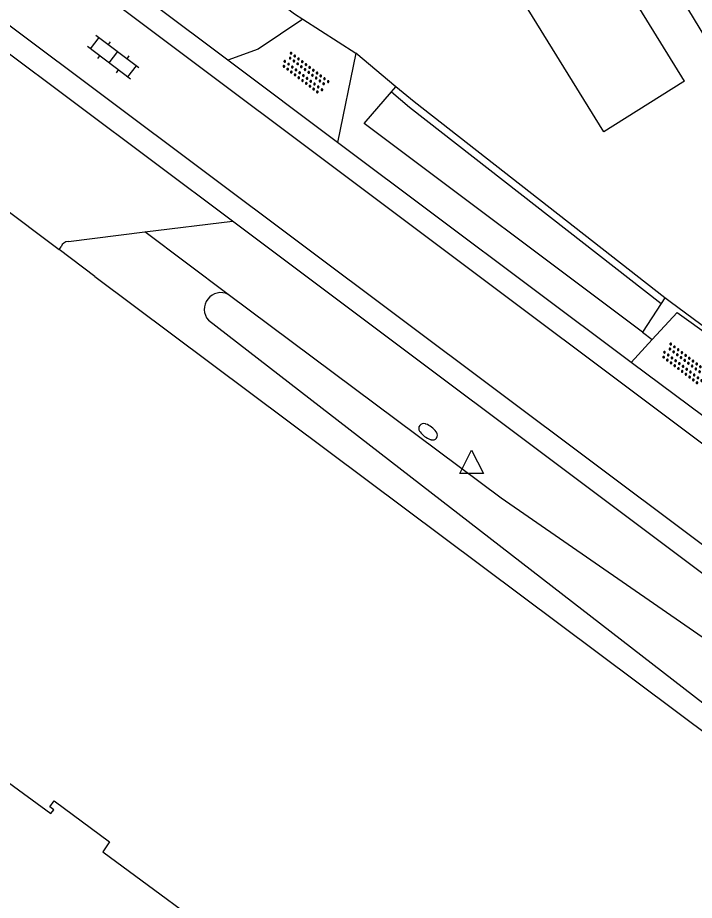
# Model space of a CAD drawing. Extents: x 126000 to 131009, y 393000 to 395500.
# Drawn here: x 130709.02 to 130737.96, y 393729.75 to 393767.53 of the extents above; entities that cross this region are included whole.
import ezdxf

# ---------------------------------------------------------------- set-up
doc = ezdxf.new("R2010")
doc.units = 0
for name, color, linetype in [('gg-afsc-erfafscheiding', 7, 'Continuous'), ('gg-bbg-bijgebouw', 7, 'Continuous'), ('gg-bbg-gedigitaliseerde bebouwing', 7, 'Continuous'), ('gg-bbg-hoofdgebouw', 7, 'Continuous'), ('gg-knt-onverhard', 7, 'Continuous'), ('gg-knt-verharding', 7, 'Continuous'), ('gg-knt-verharding nz', 7, 'Continuous'), ('gg-kntw-bovenkant insteek waterloop', 7, 'Continuous'), ('gt-grn-groengrens', 7, 'Continuous'), ('gt-symb-brandkraan', 7, 'Continuous'), ('gt-symb-klinker verharding', 7, 'Continuous'), ('gt-symb-overige verharding', 7, 'Continuous'), ('gt-symb-waterafsluiter', 7, 'Continuous')]:
    doc.layers.add(name, color=color, linetype=linetype)

# ---------------------------------------------------------------- blocks, each defined once
blk = doc.blocks.new('gt0-OVH')
at = {"layer": 'gt-symb-overige verharding'}
for points in [[(-0.972, 0.298), (-0.967, 0.308), (-0.965, 0.319), (-0.966, 0.33), (-0.971, 0.34), (-0.978, 0.348), (-0.988, 0.353), (-0.999, 0.355), (-1.01, 0.354), (-1.02, 0.349), (-1.028, 0.342), (-1.033, 0.332), (-1.035, 0.321), (-1.034, 0.31), (-1.029, 0.3), (-1.022, 0.292), (-1.012, 0.287), (-1.001, 0.285), (-0.99, 0.286), (-0.98, 0.291)], [(-0.872, 0.106), (-0.867, 0.116), (-0.865, 0.126), (-0.866, 0.137), (-0.871, 0.147), (-0.878, 0.156), (-0.888, 0.161), (-0.899, 0.163), (-0.91, 0.162), (-0.92, 0.157), (-0.928, 0.15), (-0.933, 0.14), (-0.935, 0.129), (-0.934, 0.118), (-0.929, 0.108), (-0.922, 0.1), (-0.912, 0.095), (-0.901, 0.092), (-0.89, 0.094), (-0.88, 0.098)], [(-0.772, 0.298), (-0.767, 0.308), (-0.765, 0.319), (-0.766, 0.33), (-0.771, 0.34), (-0.778, 0.348), (-0.788, 0.353), (-0.799, 0.355), (-0.81, 0.354), (-0.82, 0.349), (-0.828, 0.342), (-0.833, 0.332), (-0.835, 0.321), (-0.834, 0.31), (-0.829, 0.3), (-0.822, 0.292), (-0.812, 0.287), (-0.801, 0.285), (-0.79, 0.286), (-0.78, 0.291)], [(-0.672, 0.106), (-0.667, 0.116), (-0.665, 0.126), (-0.666, 0.137), (-0.671, 0.147), (-0.678, 0.156), (-0.688, 0.161), (-0.699, 0.163), (-0.71, 0.162), (-0.72, 0.157), (-0.728, 0.15), (-0.733, 0.14), (-0.735, 0.129), (-0.734, 0.118), (-0.729, 0.108), (-0.722, 0.1), (-0.712, 0.095), (-0.701, 0.092), (-0.69, 0.094), (-0.68, 0.098)], [(-0.572, 0.298), (-0.567, 0.308), (-0.565, 0.319), (-0.566, 0.33), (-0.571, 0.34), (-0.578, 0.348), (-0.588, 0.353), (-0.599, 0.355), (-0.61, 0.354), (-0.62, 0.349), (-0.628, 0.342), (-0.633, 0.332), (-0.635, 0.321), (-0.634, 0.31), (-0.629, 0.3), (-0.622, 0.292), (-0.612, 0.287), (-0.601, 0.285), (-0.59, 0.286), (-0.58, 0.291)], [(-0.472, 0.106), (-0.467, 0.116), (-0.465, 0.126), (-0.466, 0.137), (-0.471, 0.147), (-0.478, 0.156), (-0.488, 0.161), (-0.499, 0.163), (-0.51, 0.162), (-0.52, 0.157), (-0.528, 0.15), (-0.533, 0.14), (-0.535, 0.129), (-0.534, 0.118), (-0.529, 0.108), (-0.522, 0.1), (-0.512, 0.095), (-0.501, 0.092), (-0.49, 0.094), (-0.48, 0.098)], [(-0.372, 0.298), (-0.367, 0.308), (-0.365, 0.319), (-0.366, 0.33), (-0.371, 0.34), (-0.378, 0.348), (-0.388, 0.353), (-0.399, 0.355), (-0.41, 0.354), (-0.42, 0.349), (-0.428, 0.342), (-0.433, 0.332), (-0.435, 0.321), (-0.434, 0.31), (-0.429, 0.3), (-0.422, 0.292), (-0.412, 0.287), (-0.401, 0.285), (-0.39, 0.286), (-0.38, 0.291)], [(-0.272, 0.106), (-0.267, 0.116), (-0.265, 0.126), (-0.266, 0.137), (-0.271, 0.147), (-0.278, 0.156), (-0.288, 0.161), (-0.299, 0.163), (-0.31, 0.162), (-0.32, 0.157), (-0.328, 0.15), (-0.333, 0.14), (-0.335, 0.129), (-0.334, 0.118), (-0.329, 0.108), (-0.322, 0.1), (-0.312, 0.095), (-0.301, 0.092), (-0.29, 0.094), (-0.28, 0.098)], [(-0.172, 0.298), (-0.167, 0.308), (-0.165, 0.319), (-0.166, 0.33), (-0.171, 0.34), (-0.178, 0.348), (-0.188, 0.353), (-0.199, 0.355), (-0.21, 0.354), (-0.22, 0.349), (-0.228, 0.342), (-0.233, 0.332), (-0.235, 0.321), (-0.234, 0.31), (-0.229, 0.3), (-0.222, 0.292), (-0.212, 0.287), (-0.201, 0.285), (-0.19, 0.286), (-0.18, 0.291)], [(-0.072, 0.106), (-0.067, 0.116), (-0.065, 0.126), (-0.066, 0.137), (-0.071, 0.147), (-0.078, 0.156), (-0.088, 0.161), (-0.099, 0.163), (-0.11, 0.162), (-0.12, 0.157), (-0.128, 0.15), (-0.133, 0.14), (-0.135, 0.129), (-0.134, 0.118), (-0.129, 0.108), (-0.122, 0.1), (-0.112, 0.095), (-0.101, 0.092), (-0.09, 0.094), (-0.08, 0.098)], [(0.028, 0.298), (0.033, 0.308), (0.035, 0.319), (0.034, 0.33), (0.029, 0.34), (0.022, 0.348), (0.012, 0.353), (0.001, 0.355), (-0.01, 0.354), (-0.02, 0.349), (-0.028, 0.342), (-0.033, 0.332), (-0.035, 0.321), (-0.034, 0.31), (-0.029, 0.3), (-0.022, 0.292), (-0.012, 0.287), (-0.001, 0.285), (0.01, 0.286), (0.02, 0.291)], [(0.128, 0.106), (0.133, 0.116), (0.135, 0.126), (0.134, 0.137), (0.129, 0.147), (0.122, 0.156), (0.112, 0.161), (0.101, 0.163), (0.09, 0.162), (0.08, 0.157), (0.072, 0.15), (0.067, 0.14), (0.065, 0.129), (0.066, 0.118), (0.071, 0.108), (0.078, 0.1), (0.088, 0.095), (0.099, 0.092), (0.11, 0.094), (0.12, 0.098)], [(0.228, 0.298), (0.233, 0.308), (0.235, 0.319), (0.234, 0.33), (0.229, 0.34), (0.222, 0.348), (0.212, 0.353), (0.201, 0.355), (0.19, 0.354), (0.18, 0.349), (0.172, 0.342), (0.167, 0.332), (0.165, 0.321), (0.166, 0.31), (0.171, 0.3), (0.178, 0.292), (0.188, 0.287), (0.199, 0.285), (0.21, 0.286), (0.22, 0.291)], [(0.328, 0.106), (0.333, 0.116), (0.335, 0.126), (0.334, 0.137), (0.329, 0.147), (0.322, 0.156), (0.312, 0.161), (0.301, 0.163), (0.29, 0.162), (0.28, 0.157), (0.272, 0.15), (0.267, 0.14), (0.265, 0.129), (0.266, 0.118), (0.271, 0.108), (0.278, 0.1), (0.288, 0.095), (0.299, 0.092), (0.31, 0.094), (0.32, 0.098)], [(0.428, 0.298), (0.433, 0.308), (0.435, 0.319), (0.434, 0.33), (0.429, 0.34), (0.422, 0.348), (0.412, 0.353), (0.401, 0.355), (0.39, 0.354), (0.38, 0.349), (0.372, 0.342), (0.367, 0.332), (0.365, 0.321), (0.366, 0.31), (0.371, 0.3), (0.378, 0.292), (0.388, 0.287), (0.399, 0.285), (0.41, 0.286), (0.42, 0.291)], [(0.528, 0.106), (0.533, 0.116), (0.535, 0.126), (0.534, 0.137), (0.529, 0.147), (0.522, 0.156), (0.512, 0.161), (0.501, 0.163), (0.49, 0.162), (0.48, 0.157), (0.472, 0.15), (0.467, 0.14), (0.465, 0.129), (0.466, 0.118), (0.471, 0.108), (0.478, 0.1), (0.488, 0.095), (0.499, 0.092), (0.51, 0.094), (0.52, 0.098)], [(0.628, 0.298), (0.633, 0.308), (0.635, 0.319), (0.634, 0.33), (0.629, 0.34), (0.622, 0.348), (0.612, 0.353), (0.601, 0.355), (0.59, 0.354), (0.58, 0.349), (0.572, 0.342), (0.567, 0.332), (0.565, 0.321), (0.566, 0.31), (0.571, 0.3), (0.578, 0.292), (0.588, 0.287), (0.599, 0.285), (0.61, 0.286), (0.62, 0.291)], [(0.728, 0.106), (0.733, 0.116), (0.735, 0.126), (0.734, 0.137), (0.729, 0.147), (0.722, 0.156), (0.712, 0.161), (0.701, 0.163), (0.69, 0.162), (0.68, 0.157), (0.672, 0.15), (0.667, 0.14), (0.665, 0.129), (0.666, 0.118), (0.671, 0.108), (0.678, 0.1), (0.688, 0.095), (0.699, 0.092), (0.71, 0.094), (0.72, 0.098)], [(0.828, 0.298), (0.833, 0.308), (0.835, 0.319), (0.834, 0.33), (0.829, 0.34), (0.822, 0.348), (0.812, 0.353), (0.801, 0.355), (0.79, 0.354), (0.78, 0.349), (0.772, 0.342), (0.767, 0.332), (0.765, 0.321), (0.766, 0.31), (0.771, 0.3), (0.778, 0.292), (0.788, 0.287), (0.799, 0.285), (0.81, 0.286), (0.82, 0.291)], [(0.928, 0.106), (0.933, 0.116), (0.935, 0.126), (0.934, 0.137), (0.929, 0.147), (0.922, 0.156), (0.912, 0.161), (0.901, 0.163), (0.89, 0.162), (0.88, 0.157), (0.872, 0.15), (0.867, 0.14), (0.865, 0.129), (0.866, 0.118), (0.871, 0.108), (0.878, 0.1), (0.888, 0.095), (0.899, 0.092), (0.91, 0.094), (0.92, 0.098)], [(1.028, 0.298), (1.033, 0.308), (1.035, 0.319), (1.034, 0.33), (1.029, 0.34), (1.022, 0.348), (1.012, 0.353), (1.001, 0.355), (0.99, 0.354), (0.98, 0.349), (0.972, 0.342), (0.967, 0.332), (0.965, 0.321), (0.966, 0.31), (0.971, 0.3), (0.978, 0.292), (0.988, 0.287), (0.999, 0.285), (1.01, 0.286), (1.02, 0.291)], [(-0.972, -0.142), (-0.967, -0.132), (-0.965, -0.121), (-0.966, -0.11), (-0.971, -0.1), (-0.978, -0.092), (-0.988, -0.087), (-0.999, -0.085), (-1.01, -0.086), (-1.02, -0.091), (-1.028, -0.098), (-1.033, -0.108), (-1.035, -0.119), (-1.034, -0.13), (-1.029, -0.14), (-1.022, -0.148), (-1.012, -0.153), (-1.001, -0.155), (-0.99, -0.154), (-0.98, -0.149)], [(-0.872, -0.334), (-0.867, -0.324), (-0.865, -0.314), (-0.866, -0.303), (-0.871, -0.293), (-0.878, -0.284), (-0.888, -0.279), (-0.899, -0.277), (-0.91, -0.278), (-0.92, -0.283), (-0.928, -0.29), (-0.933, -0.3), (-0.935, -0.311), (-0.934, -0.322), (-0.929, -0.332), (-0.922, -0.34), (-0.912, -0.345), (-0.901, -0.348), (-0.89, -0.346), (-0.88, -0.342)], [(-0.772, -0.142), (-0.767, -0.132), (-0.765, -0.121), (-0.766, -0.11), (-0.771, -0.1), (-0.778, -0.092), (-0.788, -0.087), (-0.799, -0.085), (-0.81, -0.086), (-0.82, -0.091), (-0.828, -0.098), (-0.833, -0.108), (-0.835, -0.119), (-0.834, -0.13), (-0.829, -0.14), (-0.822, -0.148), (-0.812, -0.153), (-0.801, -0.155), (-0.79, -0.154), (-0.78, -0.149)], [(-0.672, -0.334), (-0.667, -0.324), (-0.665, -0.314), (-0.666, -0.303), (-0.671, -0.293), (-0.678, -0.284), (-0.688, -0.279), (-0.699, -0.277), (-0.71, -0.278), (-0.72, -0.283), (-0.728, -0.29), (-0.733, -0.3), (-0.735, -0.311), (-0.734, -0.322), (-0.729, -0.332), (-0.722, -0.34), (-0.712, -0.345), (-0.701, -0.348), (-0.69, -0.346), (-0.68, -0.342)], [(-0.572, -0.142), (-0.567, -0.132), (-0.565, -0.121), (-0.566, -0.11), (-0.571, -0.1), (-0.578, -0.092), (-0.588, -0.087), (-0.599, -0.085), (-0.61, -0.086), (-0.62, -0.091), (-0.628, -0.098), (-0.633, -0.108), (-0.635, -0.119), (-0.634, -0.13), (-0.629, -0.14), (-0.622, -0.148), (-0.612, -0.153), (-0.601, -0.155), (-0.59, -0.154), (-0.58, -0.149)], [(-0.472, -0.334), (-0.467, -0.324), (-0.465, -0.314), (-0.466, -0.303), (-0.471, -0.293), (-0.478, -0.284), (-0.488, -0.279), (-0.499, -0.277), (-0.51, -0.278), (-0.52, -0.283), (-0.528, -0.29), (-0.533, -0.3), (-0.535, -0.311), (-0.534, -0.322), (-0.529, -0.332), (-0.522, -0.34), (-0.512, -0.345), (-0.501, -0.348), (-0.49, -0.346), (-0.48, -0.342)], [(-0.372, -0.142), (-0.367, -0.132), (-0.365, -0.121), (-0.366, -0.11), (-0.371, -0.1), (-0.378, -0.092), (-0.388, -0.087), (-0.399, -0.085), (-0.41, -0.086), (-0.42, -0.091), (-0.428, -0.098), (-0.433, -0.108), (-0.435, -0.119), (-0.434, -0.13), (-0.429, -0.14), (-0.422, -0.148), (-0.412, -0.153), (-0.401, -0.155), (-0.39, -0.154), (-0.38, -0.149)], [(-0.272, -0.334), (-0.267, -0.324), (-0.265, -0.314), (-0.266, -0.303), (-0.271, -0.293), (-0.278, -0.284), (-0.288, -0.279), (-0.299, -0.277), (-0.31, -0.278), (-0.32, -0.283), (-0.328, -0.29), (-0.333, -0.3), (-0.335, -0.311), (-0.334, -0.322), (-0.329, -0.332), (-0.322, -0.34), (-0.312, -0.345), (-0.301, -0.348), (-0.29, -0.346), (-0.28, -0.342)], [(-0.172, -0.142), (-0.167, -0.132), (-0.165, -0.121), (-0.166, -0.11), (-0.171, -0.1), (-0.178, -0.092), (-0.188, -0.087), (-0.199, -0.085), (-0.21, -0.086), (-0.22, -0.091), (-0.228, -0.098), (-0.233, -0.108), (-0.235, -0.119), (-0.234, -0.13), (-0.229, -0.14), (-0.222, -0.148), (-0.212, -0.153), (-0.201, -0.155), (-0.19, -0.154), (-0.18, -0.149)], [(-0.072, -0.334), (-0.067, -0.324), (-0.065, -0.314), (-0.066, -0.303), (-0.071, -0.293), (-0.078, -0.284), (-0.088, -0.279), (-0.099, -0.277), (-0.11, -0.278), (-0.12, -0.283), (-0.128, -0.29), (-0.133, -0.3), (-0.135, -0.311), (-0.134, -0.322), (-0.129, -0.332), (-0.122, -0.34), (-0.112, -0.345), (-0.101, -0.348), (-0.09, -0.346), (-0.08, -0.342)], [(0.028, -0.142), (0.033, -0.132), (0.035, -0.121), (0.034, -0.11), (0.029, -0.1), (0.022, -0.092), (0.012, -0.087), (0.001, -0.085), (-0.01, -0.086), (-0.02, -0.091), (-0.028, -0.098), (-0.033, -0.108), (-0.035, -0.119), (-0.034, -0.13), (-0.029, -0.14), (-0.022, -0.148), (-0.012, -0.153), (-0.001, -0.155), (0.01, -0.154), (0.02, -0.149)], [(0.128, -0.334), (0.133, -0.324), (0.135, -0.314), (0.134, -0.303), (0.129, -0.293), (0.122, -0.284), (0.112, -0.279), (0.101, -0.277), (0.09, -0.278), (0.08, -0.283), (0.072, -0.29), (0.067, -0.3), (0.065, -0.311), (0.066, -0.322), (0.071, -0.332), (0.078, -0.34), (0.088, -0.345), (0.099, -0.348), (0.11, -0.346), (0.12, -0.342)], [(0.228, -0.142), (0.233, -0.132), (0.235, -0.121), (0.234, -0.11), (0.229, -0.1), (0.222, -0.092), (0.212, -0.087), (0.201, -0.085), (0.19, -0.086), (0.18, -0.091), (0.172, -0.098), (0.167, -0.108), (0.165, -0.119), (0.166, -0.13), (0.171, -0.14), (0.178, -0.148), (0.188, -0.153), (0.199, -0.155), (0.21, -0.154), (0.22, -0.149)], [(0.328, -0.334), (0.333, -0.324), (0.335, -0.314), (0.334, -0.303), (0.329, -0.293), (0.322, -0.284), (0.312, -0.279), (0.301, -0.277), (0.29, -0.278), (0.28, -0.283), (0.272, -0.29), (0.267, -0.3), (0.265, -0.311), (0.266, -0.322), (0.271, -0.332), (0.278, -0.34), (0.288, -0.345), (0.299, -0.348), (0.31, -0.346), (0.32, -0.342)], [(0.428, -0.142), (0.433, -0.132), (0.435, -0.121), (0.434, -0.11), (0.429, -0.1), (0.422, -0.092), (0.412, -0.087), (0.401, -0.085), (0.39, -0.086), (0.38, -0.091), (0.372, -0.098), (0.367, -0.108), (0.365, -0.119), (0.366, -0.13), (0.371, -0.14), (0.378, -0.148), (0.388, -0.153), (0.399, -0.155), (0.41, -0.154), (0.42, -0.149)], [(0.528, -0.334), (0.533, -0.324), (0.535, -0.314), (0.534, -0.303), (0.529, -0.293), (0.522, -0.284), (0.512, -0.279), (0.501, -0.277), (0.49, -0.278), (0.48, -0.283), (0.472, -0.29), (0.467, -0.3), (0.465, -0.311), (0.466, -0.322), (0.471, -0.332), (0.478, -0.34), (0.488, -0.345), (0.499, -0.348), (0.51, -0.346), (0.52, -0.342)], [(0.628, -0.142), (0.633, -0.132), (0.635, -0.121), (0.634, -0.11), (0.629, -0.1), (0.622, -0.092), (0.612, -0.087), (0.601, -0.085), (0.59, -0.086), (0.58, -0.091), (0.572, -0.098), (0.567, -0.108), (0.565, -0.119), (0.566, -0.13), (0.571, -0.14), (0.578, -0.148), (0.588, -0.153), (0.599, -0.155), (0.61, -0.154), (0.62, -0.149)], [(0.728, -0.334), (0.733, -0.324), (0.735, -0.314), (0.734, -0.303), (0.729, -0.293), (0.722, -0.284), (0.712, -0.279), (0.701, -0.277), (0.69, -0.278), (0.68, -0.283), (0.672, -0.29), (0.667, -0.3), (0.665, -0.311), (0.666, -0.322), (0.671, -0.332), (0.678, -0.34), (0.688, -0.345), (0.699, -0.348), (0.71, -0.346), (0.72, -0.342)], [(0.828, -0.142), (0.833, -0.132), (0.835, -0.121), (0.834, -0.11), (0.829, -0.1), (0.822, -0.092), (0.812, -0.087), (0.801, -0.085), (0.79, -0.086), (0.78, -0.091), (0.772, -0.098), (0.767, -0.108), (0.765, -0.119), (0.766, -0.13), (0.771, -0.14), (0.778, -0.148), (0.788, -0.153), (0.799, -0.155), (0.81, -0.154), (0.82, -0.149)], [(0.928, -0.334), (0.933, -0.324), (0.935, -0.314), (0.934, -0.303), (0.929, -0.293), (0.922, -0.284), (0.912, -0.279), (0.901, -0.277), (0.89, -0.278), (0.88, -0.283), (0.872, -0.29), (0.867, -0.3), (0.865, -0.311), (0.866, -0.322), (0.871, -0.332), (0.878, -0.34), (0.888, -0.345), (0.899, -0.348), (0.91, -0.346), (0.92, -0.342)], [(1.028, -0.142), (1.033, -0.132), (1.035, -0.121), (1.034, -0.11), (1.029, -0.1), (1.022, -0.092), (1.012, -0.087), (1.001, -0.085), (0.99, -0.086), (0.98, -0.091), (0.972, -0.098), (0.967, -0.108), (0.965, -0.119), (0.966, -0.13), (0.971, -0.14), (0.978, -0.148), (0.988, -0.153), (0.999, -0.155), (1.01, -0.154), (1.02, -0.149)]]:
    blk.add_lwpolyline(points, close=True, dxfattribs=at)
blk = doc.blocks.new('gt0-WAFSL')
at = {"layer": 'gt-symb-waterafsluiter'}
for p, q in [((-0.5, -0.333), (0, 0.667)), ((0, 0.667), (0.5, -0.333)), ((0.5, -0.333), (-0.5, -0.333))]:
    blk.add_line(p, q, dxfattribs=at)
blk = doc.blocks.new('gt0-BR')
at = {"layer": 'gt-symb-brandkraan'}
for centre, radius, start, end in [((-0.244, 0), 0.206, 107.5669, 252.4331), ((0.599, -2.664), 3, 106.892, 107.5669), ((0, -0.691), 0.938, 73.108, 106.892), ((-0.599, -2.664), 3, 72.4331, 73.108), ((0.244, 0), 0.206, 287.567, 72.4331), ((0.599, 2.664), 3, 252.4331, 253.108), ((0, 0.691), 0.938, 253.108, 286.8921), ((-0.599, 2.664), 3, 286.8921, 287.567)]:
    blk.add_arc(centre, radius, start, end, dxfattribs=at)
blk = doc.blocks.new('gt0-KL1')
at = {"layer": 'gt-symb-klinker verharding'}
for p, q in [((-0.5, 0.3), (-0.5, 0.45)), ((0.5, 0.3), (0.5, 0.45)), ((-1.15, 0.3), (1.15, 0.3)), ((-1, -0.3), (-1, 0.3)), ((0, -0.3), (0, 0.3)), ((1, -0.3), (1, 0.3)), ((-1.15, -0.3), (1.15, -0.3)), ((-0.5, -0.45), (-0.5, -0.3)), ((0.5, -0.45), (0.5, -0.3))]:
    blk.add_line(p, q, dxfattribs=at)

msp = doc.modelspace()

# ---------------------------------------------------------------- linework, layer by layer
at = {"layer": 'gg-afsc-erfafscheiding'}
msp.add_lwpolyline([(130673.767, 393869.908), (130703.182, 393823.949), (130703.589, 393822.972), (130704.275, 393822.929), (130749.132, 393749.035)], dxfattribs=at)
at = {"layer": 'gg-bbg-bijgebouw'}
msp.add_line((130737.54, 393764.81), (130737.469, 393764.765), dxfattribs=at)
at = {"layer": 'gg-bbg-gedigitaliseerde bebouwing'}
msp.add_line((130737.54, 393764.81), (130725.338, 393784.531), dxfattribs=at)
at = {"layer": 'gg-bbg-hoofdgebouw'}
for points in [[(130737.469, 393764.765), (130734.09, 393762.64), (130721.88, 393782.39)], [(130667.951, 393764.693), (130679.262, 393756.321), (130679.864, 393757.151), (130685.265, 393757.956), (130689.66, 393754.727), (130690.525, 393749.314), (130689.95, 393748.505), (130701.288, 393740.18), (130701.596, 393740.599), (130703.983, 393738.845), (130703.786, 393738.577), (130703.63, 393738.691), (130703.512, 393738.53), (130710.442, 393733.468), (130710.561, 393733.629), (130710.392, 393733.754), (130710.583, 393734.011), (130712.949, 393732.256), (130712.654, 393731.825), (130718.463, 393727.547)]]:
    msp.add_lwpolyline(points, dxfattribs=at)
at = {"layer": 'gg-knt-onverhard'}
for p, q in [((130723.481, 393766.007), (130722.696, 393762.19)), ((130735.259, 393752.775), (130736.157, 393753.748))]:
    msp.add_line(p, q, dxfattribs=at)
for points in [[(130721.22, 393767.463), (130719.298, 393766.185), (130718.012, 393765.701)], [(130736.157, 393753.748), (130737.223, 393754.905), (130740.236, 393752.749), (130739.692, 393752.075)]]:
    msp.add_lwpolyline(points, dxfattribs=at)
at = {"layer": 'gg-knt-verharding'}
for p, q in [((130718.198, 393758.816), (130700.244, 393772.285)), ((130722.696, 393762.19), (130718.012, 393765.701)), ((130701.062, 393764.89), (130710.791, 393757.61)), ((130735.259, 393752.775), (130722.696, 393762.19)), ((130714.461, 393758.354), (130718.198, 393758.816)), ((130765.982, 393722.968), (130718.198, 393758.816)), ((130711.184, 393757.948), (130714.461, 393758.354)), ((130710.791, 393757.61), (130710.871, 393757.726)), ((130712.317, 393756.455), (130710.791, 393757.61)), ((130712.317, 393756.455), (130766.84, 393715.646)), ((130738.374, 393750.44), (130735.259, 393752.775))]:
    msp.add_line(p, q, dxfattribs=at)
msp.add_lwpolyline([(130718.012, 393765.701), (130673.26, 393799.24), (130662.88, 393807.073)], dxfattribs=at)
msp.add_arc((130711.204, 393757.588), 0.361, 93.2047, 157.4888, dxfattribs=at)
at = {"layer": 'gg-knt-verharding nz'}
msp.add_line((130633.603, 393827.887), (130898.384, 393629.136), dxfattribs=at)
msp.add_lwpolyline([(130628.561, 393821.673), (130636.106, 393820.631), (130641.9, 393817.25), (130896.345, 393626.519)], dxfattribs=at)
at = {"layer": 'gg-kntw-bovenkant insteek waterloop'}
for points in [[(130764.919, 393721.256), (130764.459, 393721.892), (130762.256, 393723.596), (130745.587, 393735.96), (130729.696, 393746.957), (130718.025, 393755.685)], [(130717.172, 393754.584), (130743.498, 393734.193), (130760.378, 393721.673), (130763.658, 393719.411)]]:
    msp.add_lwpolyline(points, dxfattribs=at)
msp.add_arc((130717.708, 393755.049), 0.71, 63.5189, 220.9476, dxfattribs=at)
at = {"layer": 'gt-grn-groengrens'}
for p, q in [((130721.22, 393767.463), (130723.481, 393766.007)), ((130725.196, 393764.572), (130723.481, 393766.007)), ((130725, 393764.345), (130725.196, 393764.572)), ((130718.025, 393755.685), (130714.461, 393758.354)), ((130736.702, 393755.543), (130736.538, 393755.291)), ((130736.538, 393755.291), (130735.738, 393754.063)), ((130735.738, 393754.063), (130736.157, 393753.748))]:
    msp.add_line(p, q, dxfattribs=at)
for points in [[(130719.899, 393768.426), (130720.858, 393767.696), (130721.22, 393767.463)], [(130736.702, 393755.543), (130725.969, 393763.925), (130725.196, 393764.572)], [(130735.738, 393754.063), (130723.841, 393763.001), (130725, 393764.345)], [(130725, 393764.345), (130725.78, 393763.692), (130736.538, 393755.291)], [(130748.752, 393746.455), (130740.203, 393752.94), (130736.927, 393755.367), (130736.702, 393755.543)]]:
    msp.add_lwpolyline(points, dxfattribs=at)

# ---------------------------------------------------------------- block references
at = {"layer": 'gt-symb-brandkraan', "rotation": -36.78969964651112}
msp.add_blockref('gt0-BR', (130726.571, 393749.807), dxfattribs=at)
at = {"layer": 'gt-symb-klinker verharding', "rotation": 142.9238796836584}
msp.add_blockref('gt0-KL1', (130713.101, 393765.832), dxfattribs=at)
at = {"layer": 'gt-symb-overige verharding'}
for p, rotation in [((130721.309, 393765.144), -37.44283634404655), ((130737.547, 393752.697), -37.44283634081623)]:
    msp.add_blockref('gt0-OVH', p, dxfattribs=dict(at, rotation=rotation))
at = {"layer": 'gt-symb-waterafsluiter'}
msp.add_blockref('gt0-WAFSL', (130728.433, 393748.356), dxfattribs=at)

doc.saveas('drawing.dxf')
